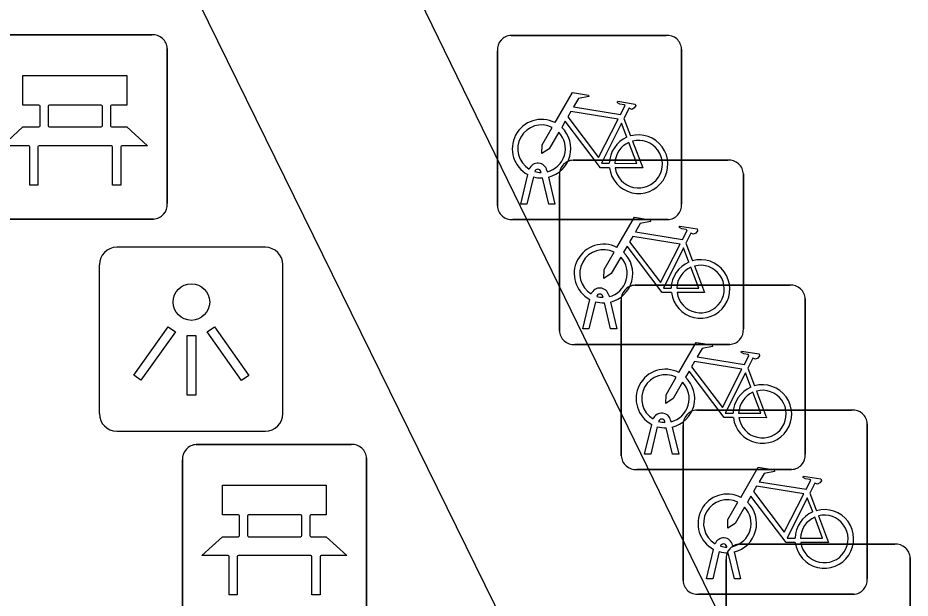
# Model space of a CAD drawing. Extents: x 160457 to 162082, y 388340 to 389736.
# Drawn here: x 161021.745 to 161026.588, y 388874.523 to 388877.669 of the extents above; entities that cross this region are included whole.
import ezdxf

# ---------------------------------------------------------------- set-up
doc = ezdxf.new("R2010")
doc.units = 0
for name, color, linetype in [('IMGEO_Bank', 7, 'Continuous'), ('IMGEO_Fietsenrek', 7, 'Continuous'), ('IMGEO_Lichtpunt', 7, 'Continuous'), ('IMGEO_Voetpad_open', 7, 'Continuous')]:
    doc.layers.add(name, color=color, linetype=linetype)

msp = doc.modelspace()

# ---------------------------------------------------------------- linework, layer by layer
at = {"layer": 'IMGEO_Bank'}
for p, q in [((161021.6309, 388877.5775), (161022.4718, 388877.5775)), ((161022.4718, 388877.5775), (161021.6309, 388877.5775)), ((161022.5555, 388877.5031), (161022.5555, 388876.6622)), ((161022.5555, 388876.6622), (161022.5555, 388877.5031)), ((161022.197, 388877.196), (161021.915, 388877.196)), ((161021.8651, 388877.0844), (161021.8651, 388877.1896)), ((161021.9087, 388877.1896), (161021.9087, 388877.0844)), ((161022.2033, 388877.0844), (161022.2033, 388877.1896)), ((161022.2469, 388877.1896), (161022.2469, 388877.0844)), ((161021.915, 388877.078), (161022.197, 388877.078)), ((161022.2528, 388876.9757), (161021.8597, 388876.9757)), ((161022.4811, 388876.5785), (161021.6402, 388876.5785)), ((161021.6402, 388876.5785), (161022.4811, 388876.5785)), ((161022.7129, 388875.3555), (161023.5538, 388875.3555)), ((161023.5538, 388875.3555), (161022.7129, 388875.3555)), ((161022.6385, 388874.4309), (161022.6385, 388875.2718)), ((161022.6385, 388875.2718), (161022.6385, 388874.4309)), ((161023.6375, 388875.2811), (161023.6375, 388874.4402)), ((161023.6375, 388874.4402), (161023.6375, 388875.2811)), ((161022.9471, 388874.8624), (161022.9471, 388874.9676)), ((161022.9907, 388874.9676), (161022.9907, 388874.8624)), ((161023.279, 388874.974), (161022.997, 388874.974)), ((161023.2853, 388874.8624), (161023.2853, 388874.9676)), ((161023.3289, 388874.9676), (161023.3289, 388874.8624)), ((161022.997, 388874.856), (161023.279, 388874.856)), ((161023.3348, 388874.7537), (161022.9417, 388874.7537))]:
    msp.add_line(p, q, dxfattribs=at)
for points in [[(161021.8587, 388877.196), (161021.7726, 388877.196), (161021.7726, 388877.357), (161022.3365, 388877.357), (161022.3365, 388877.196), (161022.2533, 388877.196)], [(161021.8034, 388876.9757), (161021.661, 388876.9757), (161021.7726, 388877.078), (161021.8587, 388877.078)], [(161022.2533, 388877.078), (161022.3365, 388877.078), (161022.4481, 388876.9757), (161022.3091, 388876.9757)], [(161021.8534, 388876.9693), (161021.8534, 388876.7618), (161021.8098, 388876.7618), (161021.8098, 388876.9693)], [(161022.3027, 388876.9693), (161022.3027, 388876.7618), (161022.2591, 388876.7618), (161022.2591, 388876.9693)], [(161022.9407, 388874.974), (161022.8546, 388874.974), (161022.8546, 388875.135), (161023.4185, 388875.135), (161023.4185, 388874.974), (161023.3353, 388874.974)], [(161022.8854, 388874.7537), (161022.743, 388874.7537), (161022.8546, 388874.856), (161022.9407, 388874.856)], [(161023.3353, 388874.856), (161023.4185, 388874.856), (161023.5301, 388874.7537), (161023.3911, 388874.7537)], [(161022.9354, 388874.7473), (161022.9354, 388874.5398), (161022.8918, 388874.5398), (161022.8918, 388874.7473)], [(161023.3847, 388874.7473), (161023.3847, 388874.5398), (161023.3411, 388874.5398), (161023.3411, 388874.7473)]]:
    msp.add_lwpolyline(points, dxfattribs=at)
for centre, radius, start, end in [((161022.4776, 388877.4998), 0.0779, 2.4484, 94.2845), ((161022.4776, 388877.4998), 0.0779, 2.4484, 94.2845), ((161021.8584, 388877.1893), 0.00671, 2.8957, 87.1043), ((161021.9154, 388877.1893), 0.00671, 92.8957, 177.1043), ((161022.1966, 388877.1893), 0.00671, 2.8957, 87.1043), ((161022.2536, 388877.1893), 0.00671, 92.8957, 177.1043), ((161021.8584, 388877.0847), 0.00671, 272.8957, 357.1043), ((161021.9154, 388877.0847), 0.00671, 182.8957, 267.1043), ((161022.1966, 388877.0847), 0.00671, 272.8957, 357.1043), ((161022.2536, 388877.0847), 0.00671, 182.8957, 267.1043), ((161021.8031, 388876.969), 0.00671, 2.8957, 87.1043), ((161021.8601, 388876.969), 0.00671, 92.8957, 177.1043), ((161022.2524, 388876.969), 0.00671, 2.8957, 87.1043), ((161022.3094, 388876.969), 0.00671, 92.8957, 177.1043), ((161022.4778, 388876.6564), 0.0779, 272.4484, 4.2845), ((161022.4778, 388876.6564), 0.0779, 272.4484, 4.2845), ((161022.7162, 388875.2776), 0.0779, 92.4484, 184.2845), ((161022.7162, 388875.2776), 0.0779, 92.4484, 184.2845), ((161023.5596, 388875.2778), 0.0779, 2.4484, 94.2845), ((161023.5596, 388875.2778), 0.0779, 2.4484, 94.2845), ((161022.9404, 388874.9673), 0.00671, 2.8957, 87.1043), ((161022.9974, 388874.9673), 0.00671, 92.8957, 177.1043), ((161023.2786, 388874.9673), 0.00671, 2.8957, 87.1043), ((161023.3356, 388874.9673), 0.00671, 92.8957, 177.1043), ((161022.9404, 388874.8627), 0.00671, 272.8957, 357.1043), ((161022.9974, 388874.8627), 0.00671, 182.8957, 267.1043), ((161023.2786, 388874.8627), 0.00671, 272.8957, 357.1043), ((161023.3356, 388874.8627), 0.00671, 182.8957, 267.1043), ((161022.8851, 388874.747), 0.00671, 2.8957, 87.1043), ((161022.9421, 388874.747), 0.00671, 92.8957, 177.1043), ((161023.3344, 388874.747), 0.00671, 2.8957, 87.1043), ((161023.3914, 388874.747), 0.00671, 92.8957, 177.1043)]:
    msp.add_arc(centre, radius, start, end, dxfattribs=at)
at = {"layer": 'IMGEO_Fietsenrek'}
for p, q in [((161024.4219, 388877.5745), (161025.2628, 388877.5745)), ((161025.2628, 388877.5745), (161024.4219, 388877.5745)), ((161024.3475, 388876.6499), (161024.3475, 388877.4908)), ((161024.3475, 388877.4908), (161024.3475, 388876.6499)), ((161025.3465, 388877.5001), (161025.3465, 388876.6592)), ((161025.3465, 388876.6592), (161025.3465, 388877.5001)), ((161025.0342, 388877.1242), (161025.0705, 388877.029)), ((161024.7579, 388876.8975), (161025.5988, 388876.8975)), ((161025.5988, 388876.8975), (161024.7579, 388876.8975)), ((161024.4745, 388876.6593), (161024.5128, 388876.8193)), ((161024.5849, 388876.8309), (161024.5839, 388876.8352)), ((161024.6156, 388876.8424), (161024.6174, 388876.8345)), ((161024.6835, 388875.9729), (161024.6835, 388876.8138)), ((161024.6835, 388876.8138), (161024.6835, 388875.9729)), ((161025.6825, 388876.8231), (161025.6825, 388875.9822)), ((161025.6825, 388875.9822), (161025.6825, 388876.8231)), ((161024.5432, 388876.8071), (161024.5079, 388876.6593)), ((161024.626, 388876.6593), (161024.5921, 388876.801)), ((161024.6244, 388876.8053), (161024.6594, 388876.6593)), ((161024.5079, 388876.6593), (161024.4745, 388876.6593)), ((161024.6594, 388876.6593), (161024.626, 388876.6593)), ((161025.2721, 388876.5755), (161024.4312, 388876.5755)), ((161024.4312, 388876.5755), (161025.2721, 388876.5755)), ((161025.3702, 388876.4472), (161025.4065, 388876.352)), ((161025.0939, 388876.2195), (161025.9348, 388876.2195)), ((161025.9348, 388876.2195), (161025.0939, 388876.2195)), ((161024.8105, 388875.9823), (161024.8488, 388876.1423)), ((161024.8792, 388876.1301), (161024.8439, 388875.9823)), ((161024.9209, 388876.1539), (161024.9199, 388876.1582)), ((161024.9516, 388876.1654), (161024.9534, 388876.1575)), ((161025.0195, 388875.2949), (161025.0195, 388876.1358)), ((161025.0195, 388876.1358), (161025.0195, 388875.2949)), ((161026.0185, 388876.1451), (161026.0185, 388875.3042)), ((161026.0185, 388875.3042), (161026.0185, 388876.1451)), ((161024.962, 388875.9823), (161024.9281, 388876.124)), ((161024.9604, 388876.1283), (161024.9954, 388875.9823)), ((161024.8439, 388875.9823), (161024.8105, 388875.9823)), ((161024.9954, 388875.9823), (161024.962, 388875.9823)), ((161025.6081, 388875.8985), (161024.7672, 388875.8985)), ((161024.7672, 388875.8985), (161025.6081, 388875.8985)), ((161025.7062, 388875.7692), (161025.7425, 388875.674)), ((161025.4299, 388875.5425), (161026.2708, 388875.5425)), ((161026.2708, 388875.5425), (161025.4299, 388875.5425)), ((161025.1465, 388875.3043), (161025.1848, 388875.4643)), ((161025.2152, 388875.4521), (161025.1799, 388875.3043)), ((161025.2569, 388875.4759), (161025.2559, 388875.4802)), ((161025.2876, 388875.4874), (161025.2894, 388875.4795)), ((161025.3555, 388874.6179), (161025.3555, 388875.4588)), ((161025.3555, 388875.4588), (161025.3555, 388874.6179)), ((161026.3545, 388875.4681), (161026.3545, 388874.6272)), ((161026.3545, 388874.6272), (161026.3545, 388875.4681)), ((161025.298, 388875.3043), (161025.2641, 388875.446)), ((161025.2964, 388875.4503), (161025.3314, 388875.3043)), ((161025.1799, 388875.3043), (161025.1465, 388875.3043)), ((161025.3314, 388875.3043), (161025.298, 388875.3043)), ((161025.9441, 388875.2205), (161025.1032, 388875.2205)), ((161025.1032, 388875.2205), (161025.9441, 388875.2205)), ((161026.0422, 388875.0922), (161026.0785, 388874.997)), ((161025.4825, 388874.6273), (161025.5208, 388874.7873)), ((161025.5512, 388874.7751), (161025.5159, 388874.6273)), ((161025.5929, 388874.7989), (161025.5919, 388874.8032)), ((161025.6236, 388874.8104), (161025.6254, 388874.8025)), ((161025.6324, 388874.7733), (161025.6674, 388874.6273)), ((161025.6629, 388874.8155), (161026.5038, 388874.8155)), ((161026.5038, 388874.8155), (161025.6629, 388874.8155)), ((161025.5885, 388873.8909), (161025.5885, 388874.7318)), ((161025.5885, 388874.7318), (161025.5885, 388873.8909)), ((161025.634, 388874.6273), (161025.6001, 388874.769)), ((161026.5875, 388874.7411), (161026.5875, 388873.9002)), ((161026.5875, 388873.9002), (161026.5875, 388874.7411)), ((161025.5159, 388874.6273), (161025.4825, 388874.6273)), ((161025.6674, 388874.6273), (161025.634, 388874.6273)), ((161026.2801, 388874.5435), (161025.4392, 388874.5435)), ((161025.4392, 388874.5435), (161026.2801, 388874.5435))]:
    msp.add_line(p, q, dxfattribs=at)
for points in [[(161024.6601, 388877.1012), (161024.7548, 388877.2647), (161024.841, 388877.2509), (161024.8427, 388877.2422), (161024.7866, 388877.2313), (161024.7604, 388877.186), (161025.0156, 388877.1452)], [(161025.0156, 388877.1452), (161025.0406, 388877.194), (161025.0355, 388877.198), (161025.0123, 388877.2017), (161024.9996, 388877.2092), (161024.9986, 388877.2123), (161025.0008, 388877.2169), (161025.0956, 388877.2018), (161025.0979, 388877.1915), (161025.0885, 388877.1791), (161025.0761, 388877.1727), (161025.0616, 388877.1789), (161025.0342, 388877.1242)], [(161025.0027, 388877.12), (161024.7459, 388877.161), (161024.7292, 388877.1322), (161024.8962, 388876.9119), (161025.0027, 388877.12)], [(161024.9558, 388876.8565), (161024.9061, 388876.8566), (161024.7154, 388877.1083), (161024.6964, 388877.0755)], [(161025.0507, 388877.022), (161025.0214, 388877.0988), (161024.912, 388876.8807), (161024.9547, 388876.8806)], [(161024.6808, 388877.0487), (161024.6292, 388876.9595), (161024.5893, 388876.9335), (161024.5905, 388876.981), (161024.645, 388877.0752)], [(161024.9847, 388876.8805), (161025.1046, 388876.8803), (161025.0614, 388876.9939)], [(161025.0812, 388877.0008), (161025.1362, 388876.8562), (161024.9861, 388876.8565)], [(161024.9961, 388876.4242), (161025.0908, 388876.5877), (161025.177, 388876.5739), (161025.1787, 388876.5652), (161025.1226, 388876.5543), (161025.0964, 388876.509), (161025.3516, 388876.4682)], [(161025.3516, 388876.4682), (161025.3766, 388876.517), (161025.3715, 388876.521), (161025.3483, 388876.5247), (161025.3356, 388876.5322), (161025.3346, 388876.5353), (161025.3368, 388876.5399), (161025.4316, 388876.5248), (161025.4339, 388876.5145), (161025.4245, 388876.5021), (161025.4121, 388876.4957), (161025.3976, 388876.5019), (161025.3702, 388876.4472)], [(161025.3387, 388876.443), (161025.0819, 388876.484), (161025.0652, 388876.4552), (161025.2322, 388876.2349), (161025.3387, 388876.443)], [(161025.2918, 388876.1795), (161025.2421, 388876.1796), (161025.0514, 388876.4313), (161025.0324, 388876.3985)], [(161025.3867, 388876.345), (161025.3574, 388876.4218), (161025.248, 388876.2037), (161025.2907, 388876.2036)], [(161025.0168, 388876.3717), (161024.9652, 388876.2825), (161024.9253, 388876.2565), (161024.9265, 388876.304), (161024.981, 388876.3982)], [(161025.4172, 388876.3238), (161025.4722, 388876.1792), (161025.3221, 388876.1795)], [(161025.3207, 388876.2035), (161025.4406, 388876.2033), (161025.3974, 388876.3169)], [(161025.3321, 388875.7462), (161025.4268, 388875.9097), (161025.513, 388875.8959), (161025.5147, 388875.8872), (161025.4586, 388875.8763), (161025.4324, 388875.831), (161025.6876, 388875.7902)], [(161025.6876, 388875.7902), (161025.7126, 388875.839), (161025.7075, 388875.843), (161025.6843, 388875.8467), (161025.6716, 388875.8542), (161025.6706, 388875.8573), (161025.6728, 388875.8619), (161025.7676, 388875.8468), (161025.7699, 388875.8365), (161025.7605, 388875.8241), (161025.7481, 388875.8177), (161025.7336, 388875.8239), (161025.7062, 388875.7692)], [(161025.6747, 388875.765), (161025.4179, 388875.806), (161025.4012, 388875.7772), (161025.5682, 388875.5569), (161025.6747, 388875.765)], [(161025.6278, 388875.5015), (161025.5781, 388875.5016), (161025.3874, 388875.7533), (161025.3684, 388875.7205)], [(161025.7227, 388875.667), (161025.6934, 388875.7438), (161025.584, 388875.5257), (161025.6267, 388875.5256)], [(161025.3528, 388875.6937), (161025.3012, 388875.6045), (161025.2613, 388875.5785), (161025.2625, 388875.626), (161025.317, 388875.7202)], [(161025.7532, 388875.6458), (161025.8082, 388875.5012), (161025.6581, 388875.5015)], [(161025.6567, 388875.5255), (161025.7766, 388875.5253), (161025.7334, 388875.6389)], [(161025.6681, 388875.0692), (161025.7628, 388875.2327), (161025.849, 388875.2189), (161025.8507, 388875.2102), (161025.7946, 388875.1993), (161025.7684, 388875.154), (161026.0236, 388875.1132)], [(161026.0236, 388875.1132), (161026.0486, 388875.162), (161026.0435, 388875.166), (161026.0203, 388875.1697), (161026.0076, 388875.1772), (161026.0066, 388875.1803), (161026.0088, 388875.1849), (161026.1036, 388875.1698), (161026.1059, 388875.1595), (161026.0965, 388875.1471), (161026.0841, 388875.1407), (161026.0696, 388875.1469), (161026.0422, 388875.0922)], [(161026.0107, 388875.088), (161025.7539, 388875.129), (161025.7372, 388875.1002), (161025.9042, 388874.8799), (161026.0107, 388875.088)], [(161025.9638, 388874.8245), (161025.9141, 388874.8246), (161025.7234, 388875.0763), (161025.7044, 388875.0435)], [(161026.0587, 388874.99), (161026.0294, 388875.0668), (161025.92, 388874.8487), (161025.9627, 388874.8486)], [(161025.6888, 388875.0167), (161025.6372, 388874.9275), (161025.5973, 388874.9015), (161025.5985, 388874.949), (161025.653, 388875.0432)], [(161026.0892, 388874.9688), (161026.1442, 388874.8242), (161025.9941, 388874.8245)], [(161025.9927, 388874.8485), (161026.1126, 388874.8483), (161026.0694, 388874.9619)]]:
    msp.add_lwpolyline(points, dxfattribs=at)
for centre, radius, start, end in [((161024.4252, 388877.4966), 0.0779, 92.4484, 184.2845), ((161024.4252, 388877.4966), 0.0779, 92.4484, 184.2845), ((161025.2686, 388877.4968), 0.0779, 2.4484, 94.2845), ((161025.2686, 388877.4968), 0.0779, 2.4484, 94.2845), ((161024.5871, 388876.9599), 0.159, 62.6766, 242.1369), ((161024.5871, 388876.9599), 0.129, 63.3192, 238.903), ((161024.5871, 388876.9599), 0.159, 283.5766, 46.6042), ((161024.5871, 388876.9599), 0.129, 283.6043, 43.4302), ((161025.1137, 388876.8759), 0.159, 113.3408, 178.3217), ((161025.1137, 388876.8759), 0.159, 187.0065, 105.7708), ((161025.1137, 388876.8759), 0.129, 188.6715, 104.5883), ((161025.1137, 388876.8759), 0.129, 113.923, 177.9556), ((161024.5669, 388876.8313), 0.0499, 12.8025, 158.6934), ((161024.7612, 388876.8196), 0.0779, 92.4484, 184.2845), ((161024.7612, 388876.8196), 0.0779, 92.4484, 184.2845), ((161025.6046, 388876.8198), 0.0779, 2.4484, 94.2845), ((161025.6046, 388876.8198), 0.0779, 2.4484, 94.2845), ((161024.5669, 388876.8313), 0.0174, 12.8025, 163.4502), ((161024.5871, 388876.9599), 0.129, 253.415, 269.0204), ((161024.5871, 388876.9599), 0.159, 253.9967, 271.7867), ((161024.4254, 388876.6532), 0.0779, 182.4484, 274.2845), ((161024.4254, 388876.6532), 0.0779, 182.4484, 274.2845), ((161025.2688, 388876.6534), 0.0779, 272.4484, 4.2845), ((161025.2688, 388876.6534), 0.0779, 272.4484, 4.2845), ((161024.9231, 388876.2829), 0.159, 62.6766, 242.1369), ((161024.9231, 388876.2829), 0.129, 63.3192, 238.903), ((161024.9231, 388876.2829), 0.129, 283.6043, 43.4302), ((161024.9231, 388876.2829), 0.159, 283.5766, 46.6042), ((161025.4497, 388876.1989), 0.159, 113.3408, 178.3217), ((161025.4497, 388876.1989), 0.159, 187.0065, 105.7708), ((161025.4497, 388876.1989), 0.129, 188.6715, 104.5883), ((161025.4497, 388876.1989), 0.129, 113.923, 177.9556), ((161024.9029, 388876.1543), 0.0499, 12.8025, 158.6934), ((161025.0972, 388876.1416), 0.0779, 92.4484, 184.2845), ((161025.0972, 388876.1416), 0.0779, 92.4484, 184.2845), ((161025.9406, 388876.1418), 0.0779, 2.4484, 94.2845), ((161025.9406, 388876.1418), 0.0779, 2.4484, 94.2845), ((161024.9231, 388876.2829), 0.159, 253.9967, 271.7867), ((161024.9029, 388876.1543), 0.0174, 12.8025, 163.4502), ((161024.9231, 388876.2829), 0.129, 253.415, 269.0204), ((161024.7614, 388875.9762), 0.0779, 182.4484, 274.2845), ((161024.7614, 388875.9762), 0.0779, 182.4484, 274.2845), ((161025.6048, 388875.9764), 0.0779, 272.4484, 4.2845), ((161025.6048, 388875.9764), 0.0779, 272.4484, 4.2845), ((161025.2591, 388875.6049), 0.159, 62.6766, 242.1369), ((161025.2591, 388875.6049), 0.129, 63.3192, 238.903), ((161025.2591, 388875.6049), 0.129, 283.6043, 43.4302), ((161025.2591, 388875.6049), 0.159, 283.5766, 46.6042), ((161025.7857, 388875.5209), 0.159, 113.3408, 178.3217), ((161025.7857, 388875.5209), 0.159, 187.0065, 105.7708), ((161025.7857, 388875.5209), 0.129, 188.6715, 104.5883), ((161025.7857, 388875.5209), 0.129, 113.923, 177.9556), ((161025.2389, 388875.4763), 0.0499, 12.8025, 158.6934), ((161025.4332, 388875.4646), 0.0779, 92.4484, 184.2845), ((161025.4332, 388875.4646), 0.0779, 92.4484, 184.2845), ((161026.2766, 388875.4648), 0.0779, 2.4484, 94.2845), ((161026.2766, 388875.4648), 0.0779, 2.4484, 94.2845), ((161025.2591, 388875.6049), 0.159, 253.9967, 271.7867), ((161025.2389, 388875.4763), 0.0174, 12.8025, 163.4502), ((161025.2591, 388875.6049), 0.129, 253.415, 269.0204), ((161025.0974, 388875.2982), 0.0779, 182.4484, 274.2845), ((161025.0974, 388875.2982), 0.0779, 182.4484, 274.2845), ((161025.9408, 388875.2984), 0.0779, 272.4484, 4.2845), ((161025.9408, 388875.2984), 0.0779, 272.4484, 4.2845), ((161025.5951, 388874.9279), 0.159, 62.6766, 242.1369), ((161025.5951, 388874.9279), 0.129, 63.3192, 238.903), ((161025.5951, 388874.9279), 0.129, 283.6043, 43.4302), ((161025.5951, 388874.9279), 0.159, 283.5766, 46.6042), ((161026.1217, 388874.8439), 0.159, 113.3408, 178.3217), ((161026.1217, 388874.8439), 0.159, 187.0065, 105.7708), ((161026.1217, 388874.8439), 0.129, 188.6715, 104.5883), ((161026.1217, 388874.8439), 0.129, 113.923, 177.9556), ((161025.5749, 388874.7993), 0.0499, 12.8025, 158.6934), ((161025.5951, 388874.9279), 0.159, 253.9967, 271.7867), ((161025.5749, 388874.7993), 0.0174, 12.8025, 163.4502), ((161025.5951, 388874.9279), 0.129, 253.415, 269.0204), ((161025.6662, 388874.7376), 0.0779, 92.4484, 184.2845), ((161025.6662, 388874.7376), 0.0779, 92.4484, 184.2845), ((161026.5096, 388874.7378), 0.0779, 2.4484, 94.2845), ((161026.5096, 388874.7378), 0.0779, 2.4484, 94.2845), ((161025.4334, 388874.6212), 0.0779, 182.4484, 274.2845), ((161025.4334, 388874.6212), 0.0779, 182.4484, 274.2845), ((161026.2768, 388874.6214), 0.0779, 272.4484, 4.2845), ((161026.2768, 388874.6214), 0.0779, 272.4484, 4.2845)]:
    msp.add_arc(centre, radius, start, end, dxfattribs=at)
at = {"layer": 'IMGEO_Lichtpunt'}
for p, q in [((161023.0886, 388876.4251), (161022.2815, 388876.4251)), ((161023.0886, 388876.4251), (161022.2815, 388876.4251)), ((161022.1868, 388876.3305), (161022.1868, 388875.5233)), ((161022.1868, 388876.3305), (161022.1868, 388875.5233)), ((161023.1833, 388875.5233), (161023.1833, 388876.3305)), ((161023.1833, 388875.5233), (161023.1833, 388876.3305)), ((161022.2815, 388875.4287), (161023.0886, 388875.4287)), ((161022.2815, 388875.4287), (161023.0886, 388875.4287))]:
    msp.add_line(p, q, dxfattribs=at)
for points in [[(161022.5612, 388875.9938), (161022.5997, 388875.9663), (161022.4124, 388875.7039), (161022.3739, 388875.7314), (161022.5612, 388875.9938)], [(161022.7726, 388875.9661), (161022.8112, 388875.9935), (161022.9979, 388875.7306), (161022.9593, 388875.7032), (161022.7726, 388875.9661)], [(161022.6627, 388875.9461), (161022.71, 388875.9461), (161022.71, 388875.6237), (161022.6627, 388875.6237), (161022.6627, 388875.9461)]]:
    msp.add_lwpolyline(points, dxfattribs=at)
msp.add_circle((161022.6864, 388876.1284), 0.0994, dxfattribs=at)
for centre, start, end in [((161022.2815, 388876.3305), 90, 180), ((161022.2815, 388876.3305), 90, 180), ((161023.0886, 388876.3305), 0, 90), ((161023.0886, 388876.3305), 0, 90), ((161022.2815, 388875.5233), 180, 270), ((161022.2815, 388875.5233), 180, 270), ((161023.0886, 388875.5233), 270, 0), ((161023.0886, 388875.5233), 270, 360)]:
    msp.add_arc(centre, 0.0946, start, end, dxfattribs=at)
at = {"layer": 'IMGEO_Voetpad_open'}
for points in [[(161023.441, 388878.762), (161025.809, 388873.902)], [(161024.85, 388873.434), (161022.468, 388878.28)]]:
    msp.add_lwpolyline(points, dxfattribs=at)

doc.saveas('drawing.dxf')
